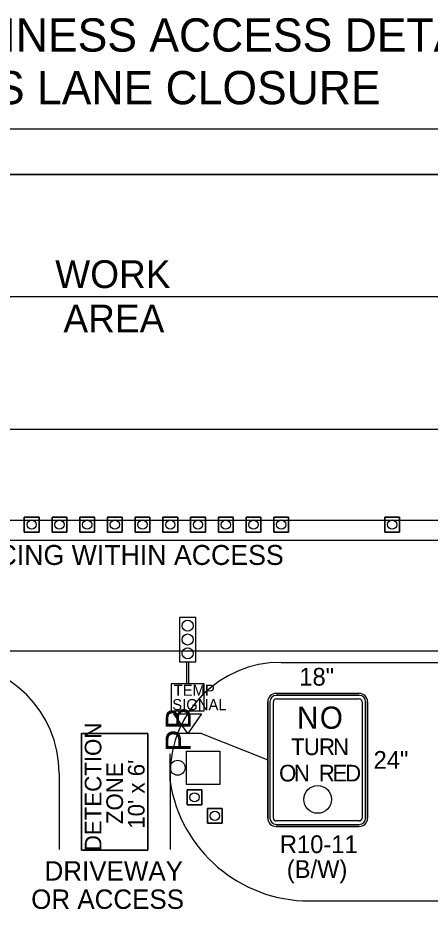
# Model space of a CAD drawing. Extents: x 99982 to 100176, y 99905 to 100011.
# Drawn here: x 100112.776 to 100114.263, y 100004.355 to 100007.57 of the extents above; entities that cross this region are included whole.
import ezdxf

# ---------------------------------------------------------------- set-up
doc = ezdxf.new("R2010")
doc.units = 0
for name, color, linetype in [('Default', 7, 'Continuous'), ('RD_ED_DrivewayEdge', 7, 'Continuous'), ('RD_ED_ShoulderPavedEdge', 7, 'Continuous'), ('RD_MK_LineEdgeWhite', 7, 'Continuous'), ('RD_MK_LineSkipCenter', 7, 'Continuous'), ('SH_DE_DetailHeading2Text', 7, 'Continuous'), ('TR_SN_ConstructionSigns', 7, 'Continuous'), ('TR_WZ_PortableSignMountBlk-Wht', 7, 'Continuous'), ('TR_WZ_Sign', 7, 'Continuous'), ('TR_WZ_TempSignal', 7, 'Continuous'), ('TR_WZ_TrafficCone', 7, 'Continuous'), ('TR_WZ_WorkAreaLabel', 7, 'Continuous'), ('TR_WZ_WorkZoneDetails', 7, 'Continuous'), ('TR_WZ_WorkZoneTextCurrent', 7, 'Continuous')]:
    doc.layers.add(name, color=color, linetype=linetype)

msp = doc.modelspace()

# ---------------------------------------------------------------- linework, layer by layer
at = {"layer": 'Default'}
msp.add_circle((100113.8574, 100004.7505), 0.05, dxfattribs=at)
at = {"layer": 'RD_ED_DrivewayEdge'}
for p, q in [((100112.925, 100004.845), (100112.925, 100004.5696)), ((100113.325, 100004.845), (100113.325, 100004.5696))]:
    msp.add_line(p, q, dxfattribs=at)
for centre, start, end in [((100112.525, 100004.845), 0, 90), ((100113.725, 100004.845), 90, 180)]:
    msp.add_arc(centre, 0.4, start, end, dxfattribs=at)
at = {"layer": 'RD_ED_ShoulderPavedEdge'}
for p, q in [((100110.725, 100007.005), (100115.525, 100007.005)), ((100113.725, 100005.245), (100115.525, 100005.245)), ((100113.725, 100005.245), (100115.525, 100005.245))]:
    msp.add_line(p, q, dxfattribs=at)
at = {"layer": 'RD_MK_LineEdgeWhite'}
for p, q in [((100110.725, 100006.565), (100115.525, 100006.565)), ((100115.525, 100005.685), (100110.725, 100005.685)), ((100115.525, 100005.285), (100110.725, 100005.285))]:
    msp.add_line(p, q, dxfattribs=at)
at = {"layer": 'RD_MK_LineSkipCenter'}
msp.add_lwpolyline([(100115.5043, 100006.085), (100110.725, 100006.085)], dxfattribs=at)
at = {"layer": 'TR_SN_ConstructionSigns'}
for p, q in [((100113.7074, 100005.133), (100114.0074, 100005.133)), ((100114.0074, 100005.133), (100113.7074, 100005.133)), ((100114.0074, 100005.133), (100113.7074, 100005.133)), ((100114.0074, 100005.1255), (100113.7074, 100005.1255)), ((100113.6774, 100004.683), (100113.6774, 100005.103)), ((100113.6774, 100005.103), (100113.6774, 100004.683)), ((100113.6774, 100005.103), (100113.6774, 100004.683)), ((100113.6849, 100005.103), (100113.6849, 100004.683)), ((100113.6974, 100004.683), (100113.6974, 100005.103)), ((100113.7074, 100005.113), (100114.0074, 100005.113)), ((100114.0174, 100005.103), (100114.0174, 100004.683)), ((100114.0299, 100004.683), (100114.0299, 100005.103)), ((100114.0374, 100005.103), (100114.0374, 100004.683)), ((100114.0374, 100004.683), (100114.0374, 100005.103)), ((100114.0374, 100004.683), (100114.0374, 100005.103)), ((100114.0074, 100004.673), (100113.7074, 100004.673)), ((100113.7074, 100004.6605), (100114.0074, 100004.6605)), ((100114.0074, 100004.653), (100113.7074, 100004.653)), ((100113.7074, 100004.653), (100114.0074, 100004.653)), ((100113.7074, 100004.653), (100114.0074, 100004.653))]:
    msp.add_line(p, q, dxfattribs=at)
for centre, radius, start, end in [((100113.7074, 100005.103), 0.03, 90, 180), ((100113.7074, 100005.103), 0.03, 90, 180), ((100113.7074, 100005.103), 0.03, 90, 180), ((100113.7074, 100005.103), 0.0225, 90, 180), ((100114.0074, 100005.103), 0.03, 0, 90), ((100114.0074, 100005.103), 0.03, 0, 90), ((100114.0074, 100005.103), 0.03, 0, 90), ((100114.0074, 100005.103), 0.0225, 0, 90), ((100113.7074, 100005.103), 0.01, 90, 180), ((100114.0074, 100005.103), 0.01, 0, 90), ((100113.7074, 100004.683), 0.03, 180, 270), ((100113.7074, 100004.683), 0.03, 180, 270), ((100113.7074, 100004.683), 0.03, 180, 270), ((100113.7074, 100004.683), 0.0225, 180, 270), ((100113.7074, 100004.683), 0.01, 180, 270), ((100114.0074, 100004.683), 0.03, 270, 0), ((100114.0074, 100004.683), 0.03, 270, 0), ((100114.0074, 100004.683), 0.0225, 270, 0), ((100114.0074, 100004.683), 0.01, 270, 0), ((100114.0074, 100004.683), 0.03, 270, 0)]:
    msp.add_arc(centre, radius, start, end, dxfattribs=at)
at = {"layer": 'TR_WZ_PortableSignMountBlk-Wht'}
msp.add_line((100113.4383, 100004.9878), (100113.3383, 100004.9878), dxfattribs=at)
msp.add_lwpolyline([(100113.3884, 100004.9878), (100113.3383, 100005.0596), (100113.4383, 100005.0596)], close=True, dxfattribs=at)
at = {"layer": 'TR_WZ_Sign'}
msp.add_line((100113.325, 100004.8149), (100113.325, 100004.9149), dxfattribs=at)
msp.add_circle((100113.352, 100004.865), 0.027, dxfattribs=at)
msp.add_circle((100113.352, 100004.865), 0.027, dxfattribs=at)
at = {"layer": 'TR_WZ_TempSignal'}
for p, q in [((100113.4182, 100005.4071), (100113.3583, 100005.4071)), ((100113.3583, 100005.4071), (100113.3583, 100005.2474)), ((100113.4182, 100005.2474), (100113.4182, 100005.4071)), ((100113.3583, 100005.2474), (100113.4182, 100005.2474)), ((100113.4483, 100005.1674), (100113.3283, 100005.1674)), ((100113.3283, 100005.1674), (100113.3283, 100005.1229)), ((100113.4483, 100005.0696), (100113.4483, 100005.1674)), ((100113.3283, 100005.1229), (100113.3283, 100005.1141)), ((100113.3283, 100005.1141), (100113.3283, 100005.0696)), ((100113.3283, 100005.0696), (100113.4483, 100005.0696))]:
    msp.add_line(p, q, dxfattribs=at)
for points in [[(100113.4182, 100005.4071), (100113.3583, 100005.4071), (100113.3583, 100005.2474), (100113.4182, 100005.2474), (100113.4182, 100005.4071)], [(100113.4483, 100005.1674), (100113.3283, 100005.1674), (100113.3283, 100005.0696), (100113.4483, 100005.0696), (100113.4483, 100005.1674)]]:
    msp.add_lwpolyline(points, dxfattribs=at)
for points in [[(100113.3858, 100005.2474), (100113.3908, 100005.2474), (100113.3908, 100005.1674), (100113.3858, 100005.1674)], [(100113.384, 100004.8049), (100113.384, 100004.9249), (100113.504, 100004.9249), (100113.504, 100004.8049)], [(100113.384, 100004.8049), (100113.384, 100004.9249), (100113.504, 100004.9249), (100113.504, 100004.8049)]]:
    msp.add_lwpolyline(points, close=True, dxfattribs=at)
for centre in [(100113.3883, 100005.3772), (100113.3883, 100005.3772), (100113.3883, 100005.3273), (100113.3883, 100005.3273), (100113.3883, 100005.2773), (100113.3883, 100005.2773)]:
    msp.add_circle(centre, 0.02, dxfattribs=at)
at = {"layer": 'TR_WZ_TrafficCone'}
for points in [[(100112.799, 100005.7683), (100112.8523, 100005.7683), (100112.8523, 100005.715), (100112.799, 100005.715), (100112.799, 100005.7683)], [(100112.799, 100005.715), (100112.8523, 100005.715), (100112.8523, 100005.7683), (100112.799, 100005.7683), (100112.799, 100005.715)], [(100112.899, 100005.7683), (100112.9523, 100005.7683), (100112.9523, 100005.715), (100112.899, 100005.715), (100112.899, 100005.7683)], [(100112.899, 100005.715), (100112.9523, 100005.715), (100112.9523, 100005.7683), (100112.899, 100005.7683), (100112.899, 100005.715)], [(100112.999, 100005.7683), (100113.0523, 100005.7683), (100113.0523, 100005.715), (100112.999, 100005.715), (100112.999, 100005.7683)], [(100112.999, 100005.715), (100113.0523, 100005.715), (100113.0523, 100005.7683), (100112.999, 100005.7683), (100112.999, 100005.715)], [(100113.099, 100005.7683), (100113.1523, 100005.7683), (100113.1523, 100005.715), (100113.099, 100005.715), (100113.099, 100005.7683)], [(100113.099, 100005.715), (100113.1523, 100005.715), (100113.1523, 100005.7683), (100113.099, 100005.7683), (100113.099, 100005.715)], [(100113.199, 100005.7683), (100113.2523, 100005.7683), (100113.2523, 100005.715), (100113.199, 100005.715), (100113.199, 100005.7683)], [(100113.199, 100005.715), (100113.2523, 100005.715), (100113.2523, 100005.7683), (100113.199, 100005.7683), (100113.199, 100005.715)], [(100113.299, 100005.7683), (100113.3523, 100005.7683), (100113.3523, 100005.715), (100113.299, 100005.715), (100113.299, 100005.7683)], [(100113.299, 100005.715), (100113.3523, 100005.715), (100113.3523, 100005.7683), (100113.299, 100005.7683), (100113.299, 100005.715)], [(100113.399, 100005.7683), (100113.4523, 100005.7683), (100113.4523, 100005.715), (100113.399, 100005.715), (100113.399, 100005.7683)], [(100113.399, 100005.715), (100113.4523, 100005.715), (100113.4523, 100005.7683), (100113.399, 100005.7683), (100113.399, 100005.715)], [(100113.499, 100005.7683), (100113.5523, 100005.7683), (100113.5523, 100005.715), (100113.499, 100005.715), (100113.499, 100005.7683)], [(100113.499, 100005.715), (100113.5523, 100005.715), (100113.5523, 100005.7683), (100113.499, 100005.7683), (100113.499, 100005.715)], [(100113.599, 100005.7683), (100113.6523, 100005.7683), (100113.6523, 100005.715), (100113.599, 100005.715), (100113.599, 100005.7683)], [(100113.599, 100005.715), (100113.6523, 100005.715), (100113.6523, 100005.7683), (100113.599, 100005.7683), (100113.599, 100005.715)], [(100113.699, 100005.7683), (100113.7523, 100005.7683), (100113.7523, 100005.715), (100113.699, 100005.715), (100113.699, 100005.7683)], [(100113.699, 100005.715), (100113.7523, 100005.715), (100113.7523, 100005.7683), (100113.699, 100005.7683), (100113.699, 100005.715)], [(100114.099, 100005.7683), (100114.1523, 100005.7683), (100114.1523, 100005.715), (100114.099, 100005.715), (100114.099, 100005.7683)], [(100114.099, 100005.715), (100114.1523, 100005.715), (100114.1523, 100005.7683), (100114.099, 100005.7683), (100114.099, 100005.715)], [(100113.3863, 100004.7315), (100113.3863, 100004.7849), (100113.4396, 100004.7849), (100113.4396, 100004.7315), (100113.3863, 100004.7315)], [(100113.4396, 100004.7315), (100113.4396, 100004.7849), (100113.3863, 100004.7849), (100113.3863, 100004.7315), (100113.4396, 100004.7315)], [(100113.4596, 100004.6649), (100113.4596, 100004.7182), (100113.513, 100004.7182), (100113.513, 100004.6649), (100113.4596, 100004.6649)], [(100113.513, 100004.6649), (100113.513, 100004.7182), (100113.4596, 100004.7182), (100113.4596, 100004.6649), (100113.513, 100004.6649)]]:
    msp.add_lwpolyline(points, dxfattribs=at)
for centre in [(100112.8257, 100005.7417), (100112.9257, 100005.7417), (100113.0257, 100005.7417), (100113.1257, 100005.7417), (100113.2257, 100005.7417), (100113.3257, 100005.7417), (100113.4257, 100005.7417), (100113.5257, 100005.7417), (100113.6257, 100005.7417), (100113.7257, 100005.7417), (100114.1257, 100005.7417), (100113.413, 100004.7582), (100113.4863, 100004.6915)]:
    msp.add_circle(centre, 0.0167, dxfattribs=at)
at = {"layer": 'TR_WZ_WorkZoneDetails'}
for p, q in [((100115.75, 100007.1677), (100110.5, 100007.1677)), ((100113.4383, 100004.9878), (100113.6774, 100004.893)), ((100113.8273, 100004.3844), (100114.5803, 100004.3844))]:
    msp.add_line(p, q, dxfattribs=at)
msp.add_lwpolyline([(100110.825, 100007.005), (100110.825, 100005.7583), (100115.425, 100005.7583), (100115.425, 100007.005)], close=True, dxfattribs=at)
for points in [[(100113.005, 100004.5678), (100113.005, 100004.9878), (100113.245, 100004.9878), (100113.245, 100004.5678), (100113.005, 100004.5678)], [(100113.245, 100004.5678), (100113.245, 100004.9878), (100113.005, 100004.9878), (100113.005, 100004.5678), (100113.245, 100004.5678)]]:
    msp.add_lwpolyline(points, dxfattribs=at)
msp.add_arc((100113.8273, 100004.8927), 0.5083, 188.8037, 270, dxfattribs=at)

# ---------------------------------------------------------------- texts
at = {"layer": 'Default'}
for s, height, p in [('N', 0.08, (100113.7826, 100005.0055)), ('O', 0.08, (100113.865, 100005.0055)), ('T', 0.06, (100113.7613, 100004.9105)), ('U', 0.06, (100113.8072, 100004.9105)), ('R', 0.06, (100113.862, 100004.9105)), ('N', 0.06, (100113.9127, 100004.9105)), ('O', 0.06, (100113.718, 100004.8155)), ('N', 0.06, (100113.7714, 100004.8155)), ('R', 0.06, (100113.8613, 100004.8155)), ('E', 0.06, (100113.9105, 100004.8155)), ('D', 0.06, (100113.956, 100004.8155))]:
    msp.add_text(s, height=height, dxfattribs=at).set_placement(p)
at = {"layer": 'SH_DE_DetailHeading2Text'}
for s, p in [('DRIVEWAY OR BUSINESS ACCESS DETAIL', (100111.2082, 100007.4477)), ('SAME SIDE AS LANE CLOSURE', (100111.6677, 100007.2577))]:
    msp.add_text(s, height=0.12, rotation=360, dxfattribs=at).set_placement(p)
at = {"layer": 'TR_SN_ConstructionSigns'}
for s, p in [('18"', (100113.7909, 100005.161)), ('24"', (100114.0589, 100004.861)), ('R10-11', (100113.7209, 100004.557)), ('(B/W)', (100113.7458, 100004.4674))]:
    msp.add_text(s, height=0.064, rotation=360, dxfattribs=at).set_placement(p)
at = {"layer": 'TR_WZ_TempSignal'}
for s, p in [('TEMP', (100113.3377, 100005.1245)), ('SIGNAL', (100113.3327, 100005.0725))]:
    msp.add_text(s, height=0.04, dxfattribs=at).set_placement(p)
msp.add_text('PB', height=0.09, rotation=90, dxfattribs=at).set_placement((100113.399, 100004.9226))
at = {"layer": 'TR_WZ_WorkAreaLabel'}
for s, p in [('WORK', (100112.9105, 100006.595)), ('AREA', (100112.9401, 100006.435))]:
    msp.add_text(s, height=0.1, rotation=360, dxfattribs=at).set_placement(p)
at = {"layer": 'TR_WZ_WorkZoneDetails'}
for s, p in [('DETECTION', (100113.077, 100004.564)), ("10' x 6'", (100113.233, 100004.6448)), ('ZONE', (100113.155, 100004.6615))]:
    msp.add_text(s, height=0.06, rotation=90, dxfattribs=at).set_placement(p)
at = {"layer": 'TR_WZ_WorkZoneTextCurrent'}
for s, height, p in [("5' SPACING WITHIN ACCESS", 0.072, (100112.4111, 100005.5963)), ('DRIVEWAY', 0.07, (100112.8721, 100004.4578)), ('OR ACCESS', 0.07, (100112.8239, 100004.3558))]:
    msp.add_text(s, height=height, dxfattribs=at).set_placement(p)

doc.saveas('drawing.dxf')
